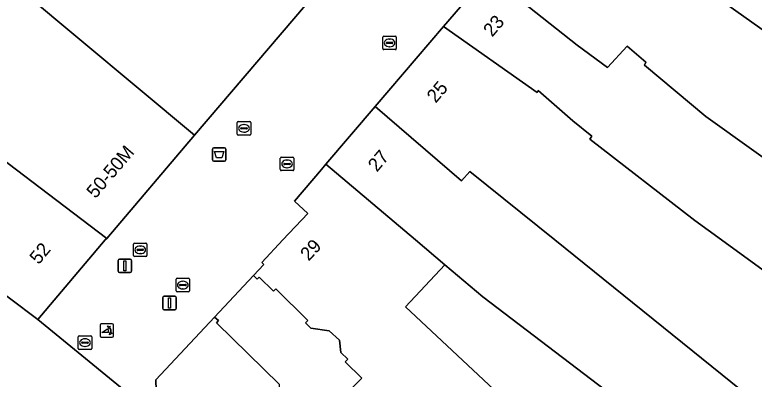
# Model space of a CAD drawing. Extents: x 161087 to 161926, y 382572 to 383873.
# Drawn here: x 161152.6 to 161207.4, y 383239.7 to 383266.7 of the extents above; entities that cross this region are included whole.
import ezdxf

# ---------------------------------------------------------------- set-up
doc = ezdxf.new("R2010")
doc.units = 0
for name, color, linetype in [('IMGEO_Afvalbak', 7, 'Continuous'), ('IMGEO_Erf', 7, 'Continuous'), ('IMGEO_Kolk', 7, 'Continuous'), ('IMGEO_Lichtmast', 7, 'Continuous'), ('IMGEO_Pand', 7, 'Continuous'), ('IMGEO_Pand_nummerreeks', 7, 'Continuous'), ('IMGEO_Pand_overbouw', 7, 'Continuous'), ('IMGEO_Poller', 7, 'Continuous'), ('IMGEO_Rioolput', 7, 'Continuous'), ('IMGEO_Voetgangersgebied_open', 7, 'Continuous')]:
    doc.layers.add(name, color=color, linetype=linetype)

msp = doc.modelspace()

# ---------------------------------------------------------------- linework, layer by layer
at = {"layer": 'IMGEO_Afvalbak'}
for p, q in [((161167.229, 383255.944), (161167.229, 383256.744)), ((161167.229, 383256.744), (161167.229, 383255.944)), ((161167.329, 383256.844), (161168.119, 383256.844)), ((161168.119, 383256.844), (161167.329, 383256.844)), ((161168.219, 383256.744), (161168.219, 383255.944)), ((161168.219, 383255.944), (161168.219, 383256.744)), ((161168.119, 383255.844), (161167.329, 383255.844)), ((161167.329, 383255.844), (161168.119, 383255.844))]:
    msp.add_line(p, q, dxfattribs=at)
msp.add_lwpolyline([(161167.372, 383256.558), (161168.076, 383256.558), (161167.927, 383256.088), (161167.521, 383256.088), (161167.372, 383256.558)], dxfattribs=at)
for centre, start, end in [((161167.329, 383256.744), 90, 180), ((161167.329, 383256.744), 90, 180), ((161168.119, 383256.744), 0, 90), ((161168.119, 383256.744), 360, 90), ((161167.329, 383255.944), 180, 270), ((161167.329, 383255.944), 180, 270), ((161168.119, 383255.944), 270, 0), ((161168.119, 383255.944), 270, 0)]:
    msp.add_arc(centre, 0.1, start, end, dxfattribs=at)
at = {"layer": 'IMGEO_Erf'}
msp.add_lwpolyline([(161187.285, 383245.785), (161184.472, 383248.162), (161181.555, 383245.048), (161204.662, 383223.405), (161203.059, 383221.694), (161206.989, 383218.014), (161210.857, 383222.272), (161207.857, 383225.096), (161209.995, 383227.369), (161210.303, 383227.697), (161207.201, 383230.617)], close=True, dxfattribs=at)
at = {"layer": 'IMGEO_Kolk'}
for p, q in [((161179.865, 383264.195), (161179.865, 383265.047)), ((161179.94, 383265.121), (161180.792, 383265.121)), ((161180.353, 383264.901), (161180.378, 383264.901)), ((161180.866, 383265.047), (161180.866, 383264.195)), ((161180.124, 383264.615), (161180.124, 383264.627)), ((161180.562, 383264.578), (161180.164, 383264.578)), ((161180.167, 383264.664), (161180.565, 383264.664)), ((161180.376, 383264.341), (161180.351, 383264.341)), ((161180.608, 383264.627), (161180.608, 383264.615)), ((161180.792, 383264.121), (161179.94, 383264.121)), ((161169.065, 383257.855), (161169.065, 383258.707)), ((161169.14, 383258.781), (161169.992, 383258.781)), ((161169.367, 383258.324), (161169.765, 383258.324)), ((161169.553, 383258.561), (161169.578, 383258.561)), ((161170.066, 383258.707), (161170.066, 383257.855)), ((161169.992, 383257.781), (161169.14, 383257.781)), ((161169.324, 383258.275), (161169.324, 383258.287)), ((161169.762, 383258.238), (161169.364, 383258.238)), ((161169.576, 383258.001), (161169.551, 383258.001)), ((161169.808, 383258.287), (161169.808, 383258.275)), ((161172.336, 383256.144), (161173.188, 383256.144)), ((161172.261, 383255.218), (161172.261, 383256.07)), ((161172.52, 383255.638), (161172.52, 383255.65)), ((161172.958, 383255.601), (161172.56, 383255.601)), ((161172.563, 383255.687), (161172.961, 383255.687)), ((161172.749, 383255.924), (161172.774, 383255.924)), ((161173.004, 383255.65), (161173.004, 383255.638)), ((161173.262, 383256.07), (161173.262, 383255.218)), ((161173.188, 383255.144), (161172.336, 383255.144)), ((161172.772, 383255.364), (161172.747, 383255.364)), ((161161.367, 383248.843), (161161.367, 383249.695)), ((161161.442, 383249.769), (161162.294, 383249.769)), ((161161.855, 383249.549), (161161.88, 383249.549)), ((161162.368, 383249.695), (161162.368, 383248.843)), ((161161.626, 383249.263), (161161.626, 383249.275)), ((161162.064, 383249.226), (161161.666, 383249.226)), ((161161.669, 383249.312), (161162.067, 383249.312)), ((161161.878, 383248.989), (161161.853, 383248.989)), ((161162.11, 383249.275), (161162.11, 383249.263)), ((161162.294, 383248.769), (161161.442, 383248.769)), ((161164.527, 383246.23), (161164.527, 383247.082)), ((161164.602, 383247.156), (161165.454, 383247.156)), ((161165.015, 383246.936), (161165.04, 383246.936)), ((161165.528, 383247.082), (161165.528, 383246.23)), ((161164.786, 383246.65), (161164.786, 383246.662)), ((161165.224, 383246.613), (161164.826, 383246.613)), ((161164.829, 383246.699), (161165.227, 383246.699)), ((161165.038, 383246.376), (161165.013, 383246.376)), ((161165.27, 383246.662), (161165.27, 383246.65)), ((161165.454, 383246.156), (161164.602, 383246.156))]:
    msp.add_line(p, q, dxfattribs=at)
for points in [[(161179.865, 383264.195), (161179.865, 383265.047)], [(161179.94, 383265.121), (161180.792, 383265.121)], [(161180.866, 383265.047), (161180.866, 383264.195)], [(161180.792, 383264.121), (161179.94, 383264.121)], [(161169.065, 383257.855), (161169.065, 383258.707)], [(161169.14, 383258.781), (161169.992, 383258.781)], [(161170.066, 383258.707), (161170.066, 383257.855)], [(161169.992, 383257.781), (161169.14, 383257.781)], [(161172.336, 383256.144), (161173.188, 383256.144)], [(161172.261, 383255.218), (161172.261, 383256.07)], [(161173.262, 383256.07), (161173.262, 383255.218)], [(161173.188, 383255.144), (161172.336, 383255.144)], [(161161.367, 383248.843), (161161.367, 383249.695)], [(161161.442, 383249.769), (161162.294, 383249.769)], [(161162.368, 383249.695), (161162.368, 383248.843)], [(161162.294, 383248.769), (161161.442, 383248.769)], [(161164.527, 383246.23), (161164.527, 383247.082)], [(161164.602, 383247.156), (161165.454, 383247.156)], [(161165.528, 383247.082), (161165.528, 383246.23)], [(161165.454, 383246.156), (161164.602, 383246.156)]]:
    msp.add_lwpolyline(points, dxfattribs=at)
for centre, radius, start, end in [((161179.942, 383265.045), 0.0765, 91.552, 178.448), ((161179.942, 383265.045), 0.0765, 91.552, 178.448), ((161180.79, 383265.045), 0.0765, 1.552, 88.448), ((161180.79, 383265.045), 0.0765, 1.552, 88.448), ((161180.164, 383264.624), 0.0403, 85.8775, 175.7526), ((161180.161, 383264.614), 0.0366, 178.938, 274.7102), ((161180.565, 383264.621), 0.043, 264.8664, 352.4533), ((161180.569, 383264.626), 0.0386, 1.7309, 96.639), ((161179.942, 383264.197), 0.0765, 181.552, 268.448), ((161179.942, 383264.197), 0.0765, 181.552, 268.448), ((161180.79, 383264.197), 0.0765, 271.552, 358.448), ((161180.79, 383264.197), 0.0765, 271.552, 358.448), ((161169.142, 383258.705), 0.0765, 91.552, 178.448), ((161169.142, 383258.705), 0.0765, 91.552, 178.448), ((161169.364, 383258.284), 0.0403, 85.8775, 175.7526), ((161169.769, 383258.286), 0.0386, 1.7309, 96.639), ((161169.99, 383258.705), 0.0765, 1.552, 88.448), ((161169.99, 383258.705), 0.0765, 1.552, 88.448), ((161169.142, 383257.857), 0.0765, 181.552, 268.448), ((161169.142, 383257.857), 0.0765, 181.552, 268.448), ((161169.361, 383258.274), 0.0366, 178.938, 274.7102), ((161169.765, 383258.281), 0.043, 264.8664, 352.4533), ((161169.99, 383257.857), 0.0765, 271.552, 358.448), ((161169.99, 383257.857), 0.0765, 271.552, 358.448), ((161172.338, 383256.068), 0.0765, 91.552, 178.448), ((161172.338, 383256.068), 0.0765, 91.552, 178.448), ((161173.186, 383256.068), 0.0765, 1.552, 88.448), ((161173.186, 383256.068), 0.0765, 1.552, 88.448), ((161172.56, 383255.647), 0.0403, 85.8775, 175.7526), ((161172.557, 383255.637), 0.0366, 178.938, 274.7102), ((161172.961, 383255.644), 0.043, 264.8664, 352.4533), ((161172.965, 383255.649), 0.0386, 1.7309, 96.639), ((161172.338, 383255.22), 0.0765, 181.552, 268.448), ((161172.338, 383255.22), 0.0765, 181.552, 268.448), ((161173.186, 383255.22), 0.0765, 271.552, 358.448), ((161173.186, 383255.22), 0.0765, 271.552, 358.448), ((161161.444, 383249.693), 0.0765, 91.552, 178.448), ((161161.444, 383249.693), 0.0765, 91.552, 178.448), ((161162.292, 383249.693), 0.0765, 1.552, 88.448), ((161162.292, 383249.693), 0.0765, 1.552, 88.448), ((161161.666, 383249.272), 0.0403, 85.8775, 175.7526), ((161161.663, 383249.262), 0.0366, 178.938, 274.7102), ((161162.067, 383249.269), 0.043, 264.8664, 352.4533), ((161162.071, 383249.274), 0.0386, 1.7309, 96.639), ((161161.444, 383248.845), 0.0765, 181.552, 268.448), ((161161.444, 383248.845), 0.0765, 181.552, 268.448), ((161162.292, 383248.845), 0.0765, 271.552, 358.448), ((161162.292, 383248.845), 0.0765, 271.552, 358.448), ((161164.604, 383247.08), 0.0765, 91.552, 178.448), ((161164.604, 383247.08), 0.0765, 91.552, 178.448), ((161165.452, 383247.08), 0.0765, 1.552, 88.448), ((161165.452, 383247.08), 0.0765, 1.552, 88.448), ((161164.604, 383246.232), 0.0765, 181.552, 268.448), ((161164.604, 383246.232), 0.0765, 181.552, 268.448), ((161164.826, 383246.659), 0.0403, 85.8775, 175.7526), ((161164.823, 383246.649), 0.0366, 178.938, 274.7102), ((161165.227, 383246.656), 0.043, 264.8664, 352.4533), ((161165.231, 383246.661), 0.0386, 1.7309, 96.639), ((161165.452, 383246.232), 0.0765, 271.552, 358.448), ((161165.452, 383246.232), 0.0765, 271.552, 358.448)]:
    msp.add_arc(centre, radius, start, end, dxfattribs=at)
for centre, major_axis, ratio, start_param, end_param in [((161180.352, 383264.621), (-0.387, 0.002), 0.722429, 4.712389, 7.853982), ((161180.377, 383264.621), (-0.39, 0.002), 0.717154, 1.570796, 4.712389), ((161169.552, 383258.281), (-0.387, 0.002), 0.722429, 4.712389, 7.853982), ((161169.577, 383258.281), (-0.39, 0.002), 0.717154, 1.570796, 4.712389), ((161172.748, 383255.644), (-0.387, 0.002), 0.722429, 4.712389, 7.853982), ((161172.773, 383255.644), (-0.39, 0.002), 0.717154, 1.570796, 4.712389), ((161161.854, 383249.269), (-0.387, 0.002), 0.722429, 4.712389, 7.853982), ((161161.879, 383249.269), (-0.39, 0.002), 0.717154, 1.570796, 4.712389), ((161165.014, 383246.656), (-0.387, 0.002), 0.722429, 4.712389, 7.853982), ((161165.039, 383246.656), (-0.39, 0.002), 0.717154, 1.570796, 4.712389)]:
    msp.add_ellipse(centre, major_axis=major_axis, ratio=ratio, start_param=start_param, end_param=end_param, dxfattribs=at)
at = {"layer": 'IMGEO_Lichtmast'}
for p, q in [((161160.222, 383247.686), (161160.222, 383248.486)), ((161160.222, 383248.486), (161160.222, 383247.686)), ((161160.322, 383248.586), (161161.112, 383248.586)), ((161161.112, 383248.586), (161160.322, 383248.586)), ((161161.212, 383248.486), (161161.212, 383247.686)), ((161161.212, 383247.686), (161161.212, 383248.486)), ((161161.112, 383247.586), (161160.322, 383247.586)), ((161160.322, 383247.586), (161161.112, 383247.586)), ((161163.537, 383244.925), (161163.537, 383245.725)), ((161163.537, 383245.725), (161163.537, 383244.925)), ((161163.637, 383245.825), (161164.427, 383245.825)), ((161164.427, 383245.825), (161163.637, 383245.825)), ((161164.527, 383245.725), (161164.527, 383244.925)), ((161164.527, 383244.925), (161164.527, 383245.725)), ((161164.427, 383244.825), (161163.637, 383244.825)), ((161163.637, 383244.825), (161164.427, 383244.825))]:
    msp.add_line(p, q, dxfattribs=at)
for points in [[(161160.642, 383248.461), (161160.792, 383248.461), (161160.792, 383247.711), (161160.642, 383247.711), (161160.642, 383248.461)], [(161163.957, 383245.7), (161164.107, 383245.7), (161164.107, 383244.95), (161163.957, 383244.95), (161163.957, 383245.7)]]:
    msp.add_lwpolyline(points, dxfattribs=at)
for centre, start, end in [((161160.322, 383248.486), 90, 180), ((161160.322, 383248.486), 90, 180), ((161161.112, 383248.486), 0, 90), ((161161.112, 383248.486), 360, 90), ((161160.322, 383247.686), 180, 270), ((161160.322, 383247.686), 180, 270), ((161161.112, 383247.686), 270, 0), ((161161.112, 383247.686), 270, 0), ((161163.637, 383245.725), 90, 180), ((161163.637, 383245.725), 90, 180), ((161164.427, 383245.725), 0, 90), ((161164.427, 383245.725), 360, 90), ((161163.637, 383244.925), 180, 270), ((161163.637, 383244.925), 180, 270), ((161164.427, 383244.925), 270, 0), ((161164.427, 383244.925), 270, 0)]:
    msp.add_arc(centre, 0.1, start, end, dxfattribs=at)
at = {"layer": 'IMGEO_Pand'}
for points in [[(161169.587, 383293.626), (161162.431, 383299.673), (161161.277, 383300.648), (161165.502, 383305.649), (161149.625, 383319.064), (161141.622, 383309.593), (161142.279, 383309.038), (161138.369, 383304.424), (161137.707, 383304.978), (161135.611, 383302.499), (161131.326, 383297.432), (161126.068, 383291.213), (161140.496, 383278.979), (161165.893, 383257.765), (161185.253, 383280.475), (161173.986, 383289.923), (161172.743, 383288.452), (161168.405, 383292.227)], [(161219.145, 383257.549), (161221.267, 383260.303), (161208.475, 383270.161), (161209.012, 383270.858), (161207.009, 383272.401), (161206.589, 383271.857), (161205.662, 383272.572), (161204.11, 383273.648), (161204.234, 383273.761), (161196.875, 383280.035), (161196.536, 383279.655), (161193.279, 383276.005), (161192.845, 383275.519), (161200.709, 383269.651), (161201.372, 383270.345), (161208.609, 383265.2), (161217.208, 383258.346)], [(161140.496, 383278.979), (161132.96, 383270.029), (161142.873, 383262.631), (161147.705, 383258.97), (161159.381, 383250.122), (161165.893, 383257.765)], [(161217.208, 383258.346), (161208.609, 383265.2), (161201.372, 383270.345), (161200.709, 383269.651), (161192.845, 383275.519), (161192.499, 383275.13), (161188.081, 383270.18), (161187.672, 383269.701), (161194.281, 383264.456), (161196.543, 383262.794), (161197.981, 383264.391), (161199.367, 383263.2), (161199.277, 383262.976), (161203.83, 383259.166), (161214.503, 383251.526), (161214.978, 383252.143), (161219.145, 383257.549)], [(161203.83, 383259.166), (161199.277, 383262.976), (161199.367, 383263.2), (161197.981, 383264.391), (161196.543, 383262.794), (161194.281, 383264.456), (161187.672, 383269.701), (161184.373, 383265.838), (161191.311, 383260.931), (161191.399, 383261.082), (161193.971, 383258.846), (161195.371, 383257.706), (161195.214, 383257.473), (161203.004, 383251.449), (161204.998, 383250), (161218.514, 383240.178), (161219.036, 383240.736), (161220.044, 383241.813), (161223.163, 383245.145), (161223.235, 383245.275), (161216.635, 383250), (161214.503, 383251.526)], [(161204.998, 383250), (161203.004, 383251.449), (161195.214, 383257.473), (161195.371, 383257.706), (161193.971, 383258.846), (161191.399, 383261.082), (161191.311, 383260.931), (161184.373, 383265.838), (161179.297, 383259.893), (161185.713, 383254.392), (161186.319, 383255.083), (161192.623, 383250), (161218.104, 383229.454), (161224.458, 383235.859), (161224.816, 383236.22), (161219.036, 383240.736), (161218.514, 383240.178)], [(161192.623, 383250), (161186.319, 383255.083), (161185.713, 383254.392), (161179.297, 383259.893), (161175.646, 383255.618), (161182.296, 383250), (161184.472, 383248.162), (161187.285, 383245.785), (161207.201, 383230.617), (161210.303, 383227.697), (161213.303, 383224.873), (161215.956, 383227.289), (161218.104, 383229.454)], [(161147.705, 383258.97), (161142.959, 383252.594), (161146.415, 383250), (161150.046, 383247.275), (161154.26, 383244.112), (161159.277, 383250), (161159.381, 383250.122)], [(161172.194, 383239.276), (161167.514, 383243.858), (161167.662, 383244.018), (161167.384, 383244.277), (161163.036, 383239.622), (161163.11, 383237.348), (161163.126, 383236.848), (161166.121, 383234.031), (161165.97, 383233.87), (161168.115, 383231.855), (161168.652, 383231.351), (161169.711, 383232.624), (161169.515, 383232.809), (161171.584, 383235.009), (161171.78, 383234.824), (161172.184, 383235.254)]]:
    msp.add_lwpolyline(points, close=True, dxfattribs=at)
for points in [[(161181.555, 383245.048), (161184.472, 383248.162), (161182.296, 383250), (161175.646, 383255.618), (161175.31, 383255.224), (161173.32, 383252.89), (161174.297, 383251.973), (161172.447, 383250), (161170.877, 383248.325), (161171.037, 383248.174), (161170.277, 383247.362), (161170.548, 383247.095), (161170.688, 383247.237), (161171.744, 383246.2), (161171.92, 383246.379), (161174.31, 383244.031), (161174.134, 383243.852), (161174.526, 383243.467), (161175.886, 383243.253), (161176.649, 383242.574), (161176.756, 383241.656), (161177.27, 383241.151), (161177.08, 383240.958), (161178.297, 383239.761), (161176.917, 383238.356)], [(161204.662, 383223.405), (161181.555, 383245.048)]]:
    msp.add_lwpolyline(points, dxfattribs=at)
at = {"layer": 'IMGEO_Pand_overbouw'}
msp.add_lwpolyline([(161176.917, 383238.356), (161178.297, 383239.761), (161177.08, 383240.958), (161177.27, 383241.151), (161176.756, 383241.656), (161176.649, 383242.574), (161175.886, 383243.253), (161174.526, 383243.467), (161174.134, 383243.852), (161174.31, 383244.031), (161171.92, 383246.379), (161171.744, 383246.2), (161170.688, 383247.237), (161170.548, 383247.095), (161170.277, 383247.362), (161167.384, 383244.277), (161167.662, 383244.018), (161167.514, 383243.858), (161172.194, 383239.276)], dxfattribs=at)
at = {"layer": 'IMGEO_Poller'}
for p, q in [((161158.886, 383243.685), (161158.886, 383242.878)), ((161158.886, 383243.685), (161158.886, 383242.878)), ((161159.788, 383243.78), (161158.98, 383243.78)), ((161159.788, 383243.78), (161158.98, 383243.78)), ((161159.882, 383242.878), (161159.882, 383243.685)), ((161159.882, 383242.878), (161159.882, 383243.685)), ((161158.98, 383242.783), (161159.788, 383242.783)), ((161158.98, 383242.783), (161159.788, 383242.783))]:
    msp.add_line(p, q, dxfattribs=at)
for points in [[(161159.565, 383243.509), (161159.553, 383243.436), (161159.428, 383243.641)], [(161159.428, 383243.641), (161159.659, 383243.575), (161159.588, 383243.543)], [(161159.521, 383243.136), (161159.008, 383243.136), (161159.438, 383243.411)], [(161159.581, 383242.964), (161159.647, 383243.195), (161159.677, 383243.127)], [(161159.713, 383243.1), (161159.785, 383243.089), (161159.581, 383242.964)]]:
    msp.add_lwpolyline(points, dxfattribs=at)
for centre, radius, start, end in [((161158.98, 383243.685), 0.0946, 90, 180), ((161158.98, 383243.685), 0.0946, 90, 180), ((161159.207, 383243.196), 0.476, 351.7527, 41.1691), ((161159.207, 383243.196), 0.516, 349.3569, 42.2912), ((161159.788, 383243.685), 0.0946, 0, 90), ((161159.788, 383243.685), 0.0946, 0, 90), ((161159.193, 383243.186), 0.332, 351.3247, 42.4854), ((161158.98, 383242.878), 0.0946, 180, 270), ((161158.98, 383242.878), 0.0946, 180, 270), ((161159.788, 383242.878), 0.0946, 270, 0), ((161159.788, 383242.878), 0.0946, 270, 0)]:
    msp.add_arc(centre, radius, start, end, dxfattribs=at)
at = {"layer": 'IMGEO_Rioolput'}
for p, q in [((161157.271, 383241.96), (161157.271, 383242.812)), ((161157.346, 383242.886), (161158.198, 383242.886)), ((161157.53, 383242.38), (161157.53, 383242.392)), ((161157.573, 383242.429), (161157.971, 383242.429)), ((161157.759, 383242.666), (161157.784, 383242.666)), ((161158.014, 383242.392), (161158.014, 383242.38)), ((161158.272, 383242.812), (161158.272, 383241.96)), ((161158.198, 383241.886), (161157.346, 383241.886)), ((161157.968, 383242.343), (161157.57, 383242.343)), ((161157.782, 383242.106), (161157.757, 383242.106))]:
    msp.add_line(p, q, dxfattribs=at)
for points in [[(161157.271, 383241.96), (161157.271, 383242.812)], [(161157.346, 383242.886), (161158.198, 383242.886)], [(161158.272, 383242.812), (161158.272, 383241.96)], [(161158.198, 383241.886), (161157.346, 383241.886)]]:
    msp.add_lwpolyline(points, dxfattribs=at)
for centre, radius, start, end in [((161157.348, 383242.81), 0.0765, 91.552, 178.448), ((161157.348, 383242.81), 0.0765, 91.552, 178.448), ((161157.57, 383242.389), 0.0403, 85.8775, 175.7526), ((161157.975, 383242.391), 0.0386, 1.7309, 96.639), ((161158.196, 383242.81), 0.0765, 1.552, 88.448), ((161158.196, 383242.81), 0.0765, 1.552, 88.448), ((161157.348, 383241.962), 0.0765, 181.552, 268.448), ((161157.348, 383241.962), 0.0765, 181.552, 268.448), ((161157.567, 383242.379), 0.0366, 178.938, 274.7102), ((161157.971, 383242.386), 0.043, 264.8664, 352.4533), ((161158.196, 383241.962), 0.0765, 271.552, 358.448), ((161158.196, 383241.962), 0.0765, 271.552, 358.448)]:
    msp.add_arc(centre, radius, start, end, dxfattribs=at)
for centre, major_axis, ratio, start_param, end_param in [((161157.758, 383242.386), (-0.387, 0.002), 0.722429, 4.712389, 7.853982), ((161157.783, 383242.386), (-0.39, 0.002), 0.717154, 1.570796, 4.712389)]:
    msp.add_ellipse(centre, major_axis=major_axis, ratio=ratio, start_param=start_param, end_param=end_param, dxfattribs=at)
at = {"layer": 'IMGEO_Voetgangersgebied_open'}
for points in [[(161185.253, 383280.475), (161165.893, 383257.765), (161159.381, 383250.122), (161159.277, 383250), (161154.26, 383244.112), (161163.126, 383236.848), (161163.11, 383237.348), (161163.036, 383239.622), (161167.384, 383244.277), (161170.277, 383247.362), (161171.037, 383248.174), (161170.877, 383248.325), (161172.447, 383250), (161174.297, 383251.973), (161173.32, 383252.89), (161175.31, 383255.224), (161175.646, 383255.618), (161179.297, 383259.893), (161184.373, 383265.838), (161187.672, 383269.701)], [(161176.917, 383238.356), (161178.297, 383239.761), (161177.08, 383240.958), (161177.27, 383241.151), (161176.756, 383241.656), (161176.649, 383242.574), (161175.886, 383243.253), (161174.526, 383243.467), (161174.134, 383243.852), (161174.31, 383244.031), (161171.92, 383246.379), (161171.744, 383246.2), (161170.688, 383247.237), (161170.548, 383247.095), (161170.277, 383247.362), (161167.384, 383244.277), (161167.662, 383244.018), (161167.514, 383243.858), (161172.194, 383239.276)], [(161185.69, 383215.663), (161185.37, 383215.964), (161183.96, 383217.283), (161180.471, 383220.549), (161179.047, 383221.881), (161178.726, 383222.182), (161177.315, 383223.513), (161175.578, 383225.141), (161175.428, 383224.981), (161171.712, 383228.474), (161168.652, 383231.351), (161168.115, 383231.855), (161165.97, 383233.87), (161166.121, 383234.031), (161163.126, 383236.848), (161154.26, 383244.112), (161150.046, 383247.275)]]:
    msp.add_lwpolyline(points, dxfattribs=at)

# ---------------------------------------------------------------- texts
at = {"layer": 'IMGEO_Pand_nummerreeks'}
for s, rotation, p in [('23', 49.5036, (161187.98, 383265.011)), ('25', 49.5036, (161183.792, 383260.107)), ('50-50M', 49.5248, (161158.546, 383253.026)), ('27', 49.5036, (161179.429, 383254.997)), ('52', 50.3828, (161154.336, 383248.128)), ('29', 46.845, (161174.366, 383248.391))]:
    msp.add_text(s, height=1, rotation=rotation, dxfattribs=at).set_placement(p)

doc.saveas('drawing.dxf')
